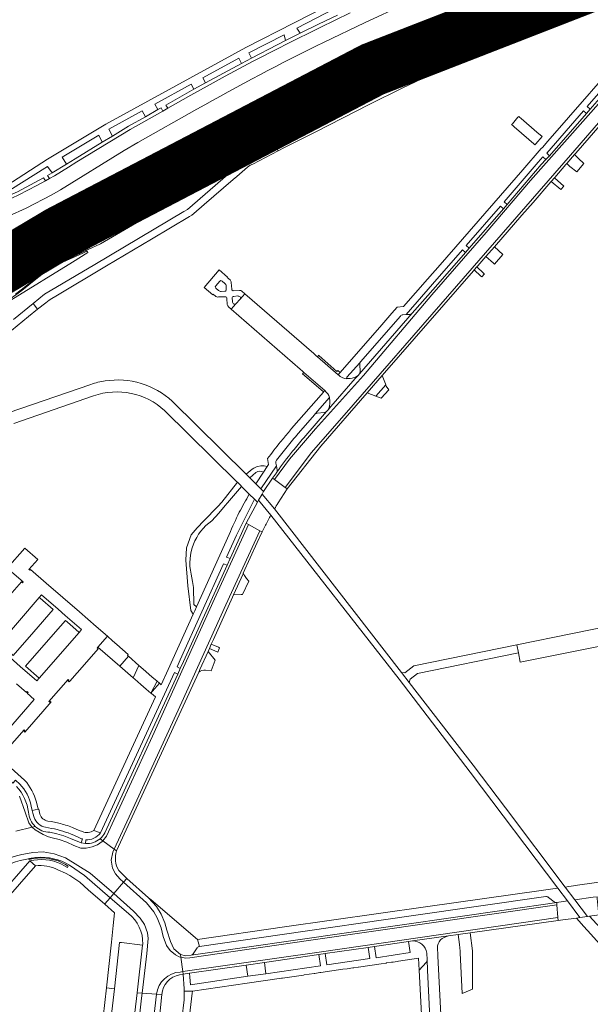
# Model space of a CAD drawing. Header units: metres. Extents: x 166325 to 190320, y 381923 to 404576.
# Tile 543 of 656: x 172255 to 172413, y 392947 to 393219. Entities that reach past the tile are written whole.
import ezdxf

# ---------------------------------------------------------------- set-up
doc = ezdxf.new("R2010")
doc.units = ezdxf.units.M
for name, color, linetype, lineweight in [('B-WE-VH-VERHARDING_ASFALT-GV', 8, 'Continuous', 18), ('B-WE-VH-VERHARDING_BETON-GV', 8, 'Continuous', 18), ('B-WE-VH-VERHARDING_BETONSTRAATSTEEN-GV', 8, 'Continuous', 18), ('B-WE-VH-VERHARDING_N-WEG', 8, 'Continuous', 18), ('B-WE-VH-VERHARDING_STRAATBAKSTEEN-GV', 8, 'Continuous', 18)]:
    doc.layers.add(name, color=color, linetype=linetype, lineweight=lineweight)

msp = doc.modelspace()

# ---------------------------------------------------------------- linework, layer by layer
at = {"layer": 'B-WE-VH-VERHARDING_ASFALT-GV', "flags": 128}
for points in [[(172453.287, 393246.212), (172453.146, 393246.602), (172452.109, 393249.475), (172451.172, 393249.108), (172442.731, 393245.974), (172423.903, 393239.042), (172405.259, 393231.716), (172386.736, 393223.979), (172373.856, 393218.244), (172375.055, 393215.581), (172375.195, 393215.271), (172387.886, 393220.899), (172406.89, 393228.805), (172425.065, 393235.889), (172443.794, 393242.871)], [(172454.611, 393242.545), (172453.433, 393245.809), (172453.287, 393246.212), (172443.794, 393242.871), (172425.065, 393235.889), (172406.89, 393228.805), (172387.886, 393220.899), (172375.195, 393215.271), (172375.356, 393214.913), (172376.551, 393212.262), (172377.034, 393212.474), (172388.06, 393217.28), (172402.838, 393223.52), (172415.853, 393228.776), (172429, 393233.772), (172445.021, 393239.496), (172453.627, 393242.278)], [(172375.195, 393215.271), (172375.055, 393215.581), (172373.856, 393218.244), (172368.463, 393215.842), (172351.159, 393207.807), (172332.634, 393198.584), (172317.174, 393190.548), (172299.599, 393180.92), (172288.23, 393174.52), (172271.007, 393164.31), (172270.75, 393164.176), (172266.553, 393162.001), (172265.709, 393161.596), (172267.655, 393158.288), (172272.509, 393161.361), (172289.635, 393171.504), (172301.823, 393178.415), (172318.559, 393187.556), (172334.534, 393195.868), (172352.395, 393204.762), (172369.978, 393212.958)], [(172376.551, 393212.262), (172375.356, 393214.913), (172375.195, 393215.271), (172369.978, 393212.958), (172352.395, 393204.762), (172334.534, 393195.868), (172318.559, 393187.556), (172301.823, 393178.415), (172289.635, 393171.504), (172272.509, 393161.361), (172267.655, 393158.288), (172269.842, 393155.137), (172274.437, 393158.373), (172274.502, 393158.422), (172275.657, 393159.292), (172296.894, 393171.803), (172311.651, 393180.002), (172311.72, 393179.882), (172312.396, 393180.311), (172315.027, 393181.743), (172324.746, 393186.967), (172325.629, 393187.437), (172326.515, 393187.912), (172338.117, 393193.887), (172338.993, 393194.331), (172339.891, 393194.795), (172350.699, 393200.171), (172352.465, 393201.045), (172362.44, 393205.787), (172364.248, 393206.642), (172375.189, 393211.663)], [(172393.705, 393191.578), (172393.287, 393191.938), (172393.047, 393192.145), (172392.836, 393191.898), (172391.298, 393190.101), (172391.099, 393189.868), (172391.401, 393189.609), (172391.763, 393189.3), (172395.88, 393185.777), (172397.263, 393184.593), (172397.538, 393184.344), (172397.739, 393184.572), (172399.486, 393186.593), (172398.071, 393187.813)], [(172317.787, 393093.295), (172318.802, 393092.292), (172320.494, 393093.814), (172320.994, 393094.056), (172321.541, 393094.146), (172322.091, 393094.076), (172322.557, 393093.882), (172323.614, 393095.461), (172322.759, 393095.617), (172321.869, 393095.618), (172320.993, 393095.459), (172320.662, 393095.356), (172319.852, 393094.986), (172319.473, 393094.747)], [(172291.756, 393037.366), (172289.341, 393039.457), (172288.167, 393040.474), (172286.529, 393037.111), (172287.021, 393036.686), (172288.666, 393035.264), (172290.167, 393033.968), (172291.443, 393032.857), (172291.911, 393033.373), (172291.939, 393033.405), (172293.833, 393035.567), (172293.199, 393036.116)]]:
    msp.add_lwpolyline(points, close=True, dxfattribs=at)
for points in [[(172254.151, 393152.773), (172262.634, 393156.582), (172266.938, 393158.562), (172267.232, 393158.573), (172267.426, 393158.511), (172267.655, 393158.288), (172265.709, 393161.596), (172261.116, 393159.389), (172249.754, 393154.242)], [(172254.061, 393143.071), (172255.655, 393144.273), (172259.612, 393147.357), (172261.16, 393148.628), (172263.629, 393150.373), (172263.638, 393150.541), (172265.838, 393152.316), (172269.842, 393155.137), (172267.655, 393158.288), (172267.646, 393158.02), (172267.617, 393157.806), (172267.481, 393157.649), (172263.559, 393154.673), (172256.337, 393148.936), (172249.962, 393144.063)], [(172308.324, 393080.479), (172310.264, 393082.546), (172312.019, 393084.637), (172312.649, 393085.39), (172316.499, 393089.934), (172316.267, 393090.165), (172315.345, 393091.09), (172311.022, 393085.627), (172309.961, 393084.413), (172306.094, 393080.407), (172304.249, 393078.505), (172302.598, 393076.54), (172301.265, 393073.004), (172301.08, 393069.55), (172301.639, 393062.513), (172302.51, 393055.635), (172303.135, 393054.632), (172303.587, 393055.632), (172304.048, 393056.65)], [(172304.048, 393056.65), (172303.33, 393057.36), (172303.237, 393062.039), (172302.986, 393063.692), (172302.558, 393065.744)]]:
    msp.add_lwpolyline(points, dxfattribs=at)
at = {"layer": 'B-WE-VH-VERHARDING_ASFALT-GV'}
msp.add_lwpolyline([(172302.558, 393065.744, -0.3007966), (172308.324, 393080.479)], format="xyb", dxfattribs=at)
at = {"layer": 'B-WE-VH-VERHARDING_BETON-GV', "flags": 128}
for points in [[(172406.359, 393219.904), (172413.679, 393222.932), (172416.197, 393223.956), (172415.429, 393225.729), (172412.448, 393224.566), (172395.076, 393217.329), (172382.848, 393212.047), (172368.076, 393205.462), (172357.04, 393200.061), (172342.502, 393192.945), (172331.587, 393187.414), (172325.655, 393184.371), (172326.591, 393182.609), (172328.381, 393183.53), (172333.894, 393186.319), (172337.057, 393187.919), (172351.791, 393195.444), (172361.089, 393200.005), (172366.308, 393202.534), (172378.839, 393208.121), (172393.048, 393214.321), (172404.809, 393219.262)], [(172326.591, 393182.609), (172325.655, 393184.371), (172316.671, 393179.446), (172312.685, 393176.104), (172301.536, 393166.464), (172300.586, 393165.902), (172276.004, 393151.269), (172262.124, 393143.018), (172258.96, 393140.436), (172260.169, 393138.874), (172262.43, 393140.641), (172263.401, 393141.408), (172264.078, 393141.826), (172265.182, 393142.496), (172279.221, 393150.872), (172291.663, 393158.221), (172302.122, 393164.465), (172302.783, 393164.863), (172303.354, 393165.308), (172306.198, 393167.778), (172314.22, 393174.717), (172315.202, 393175.568), (172318.153, 393178.125), (172318.918, 393178.693), (172319.576, 393179)], [(172311.72, 393179.882), (172311.651, 393180.002), (172296.894, 393171.803), (172275.657, 393159.292), (172274.502, 393158.422), (172274.437, 393158.373), (172269.842, 393155.137), (172265.838, 393152.316), (172263.638, 393150.541), (172263.629, 393150.373), (172264.022, 393150.638), (172266.221, 393151.646), (172272.566, 393154.645), (172273.497, 393155.074), (172275.307, 393155.92), (172276.171, 393156.329), (172277.536, 393156.983), (172298.583, 393169.214)], [(172267.354, 393157.806), (172267.431, 393157.955), (172267.457, 393158.098), (172267.429, 393158.195), (172267.382, 393158.265), (172267.268, 393158.322), (172267.035, 393158.331), (172262.769, 393156.398), (172263.489, 393154.824)], [(172274.077, 393154.574), (172273.851, 393155.015), (172273.6, 393154.87), (172272.715, 393154.407), (172266.363, 393151.482), (172264.54, 393150.619), (172264.09, 393150.412), (172261.31, 393148.462), (172259.706, 393147.181), (172255.834, 393144.039), (172254.185, 393142.892), (172252.591, 393141.721), (172245.485, 393137.018), (172238.633, 393132.831), (172237.771, 393132.288), (172237.854, 393132.157), (172238.729, 393132.686), (172245.533, 393136.929), (172252.785, 393141.36), (172269.819, 393151.887)]]:
    msp.add_lwpolyline(points, close=True, dxfattribs=at)
msp.add_lwpolyline([(172251.377, 393131.69), (172257.645, 393136.903), (172260.169, 393138.874), (172258.96, 393140.436), (172253.544, 393136.016)], dxfattribs=at)
at = {"layer": 'B-WE-VH-VERHARDING_BETONSTRAATSTEEN-GV', "flags": 128}
for points in [[(172344.41, 393224.95), (172317.72, 393211.17), (172278.98, 393190.05), (172262.93, 393180.32), (172251.645, 393173.088)], [(172252.547, 393171.749), (172262.929, 393178.35), (172264.235, 393176.572), (172268.165, 393178.951), (172266.971, 393180.918), (172277.101, 393186.974), (172278.056, 393185.032), (172280.863, 393186.738), (172279.872, 393188.626), (172289.078, 393193.655), (172289.977, 393192.081), (172293.403, 393194.022), (172292.589, 393195.573), (172302.624, 393201.054), (172303.324, 393199.634), (172306.515, 393201.401), (172305.798, 393202.788), (172315.733, 393208.215), (172316.466, 393206.784), (172319.282, 393208.271), (172318.526, 393209.741), (172328.243, 393214.729), (172328.663, 393213.104), (172332.661, 393215.111), (172331.776, 393216.542), (172342.254, 393221.919)], [(172342.959, 393220.125), (172337.768, 393217.627), (172332.661, 393215.111), (172328.663, 393213.104), (172326.335, 393211.904), (172319.282, 393208.271), (172316.466, 393206.784), (172311.48, 393204.113), (172306.515, 393201.401), (172303.324, 393199.634), (172295.612, 393195.272), (172296.101, 393194.399), (172302.46, 393198), (172306.974, 393200.512), (172311.944, 393203.227), (172319.738, 393207.381), (172326.78, 393211.011), (172328.918, 393212.113), (172338.206, 393216.728), (172346.54, 393220.721)], [(172326.114, 393093.743), (172325.07, 393092.243), (172325.618, 393091.835), (172329.788, 393097.464), (172336.919, 393105.857), (172350.17, 393120.619), (172369.069, 393142.874), (172384.069, 393160.044), (172396.339, 393174.49), (172415.799, 393196.463), (172426.427, 393208.703), (172428.169, 393210.479), (172429.87, 393211.473), (172432.358, 393212.342), (172433.891, 393212.639), (172435.062, 393212.733), (172435.279, 393212.706), (172435.449, 393213.399), (172434.797, 393213.346), (172433.302, 393213.226)], [(172424.532, 393212.155), (172401.081, 393185.305), (172399.585, 393183.593), (172399.289, 393183.253), (172394.157, 393177.364), (172371.329, 393151.166), (172367.853, 393147.191), (172361.234, 393139.604), (172359.499, 393139.489), (172358.03, 393137.809), (172356.323, 393135.855), (172355.23, 393134.605), (172343.707, 393121.425), (172343.509, 393121.198), (172343.159, 393120.797), (172343.238, 393120.728)], [(172434.129, 393208.012), (172434.339, 393208.869), (172432.754, 393208.471), (172431.591, 393208.051), (172430.802, 393207.599), (172429.162, 393206.497), (172428.073, 393205.33), (172419.198, 393195.133), (172407.311, 393181.45), (172371.499, 393140.316), (172347.362, 393112.495), (172335.817, 393099.29), (172328.518, 393089.679), (172329.074, 393089.265), (172338.381, 393101.07), (172351.181, 393115.79), (172355.324, 393120.566), (172356.01, 393121.353), (172380.591, 393149.545), (172380.785, 393149.768)], [(172426.307, 393209.662), (172412.748, 393194.142), (172411.756, 393192.968), (172401.595, 393181.293), (172400.541, 393180.269), (172399.261, 393178.836), (172389.884, 393167.826), (172388.869, 393166.654), (172379.353, 393155.764), (172378.364, 393154.598), (172370.068, 393145.107)], [(172378.364, 393154.598), (172379.353, 393155.764), (172378.532, 393156.481), (172388.041, 393167.354), (172388.869, 393166.654), (172389.884, 393167.826), (172389.054, 393168.533), (172398.431, 393179.543), (172399.691, 393180.995), (172400.541, 393180.269), (172401.595, 393181.293), (172400.774, 393182.017), (172410.944, 393193.652), (172411.756, 393192.968), (172412.748, 393194.142), (172411.962, 393194.852), (172425.865, 393210.819)], [(172380.785, 393149.768), (172381.492, 393150.578), (172381.774, 393150.902), (172383.999, 393153.454), (172386.369, 393156.173), (172393.925, 393164.839), (172397.01, 393168.401), (172401.948, 393174.103), (172402.022, 393174.189), (172402.908, 393175.211), (172402.984, 393175.299), (172406.072, 393178.865), (172406.317, 393179.148), (172408.442, 393181.586), (172408.789, 393181.984), (172417.422, 393191.889), (172420.117, 393194.981), (172420.297, 393195.188), (172428.765, 393204.903)], [(172361.081, 393137.355), (172361.937, 393137.403), (172369.25, 393145.848), (172377.527, 393155.296), (172378.364, 393154.598)], [(172313.321, 393146.976), (172312.553, 393147.65), (172312.645, 393147.737), (172310.325, 393149.748), (172306.185, 393144.917), (172308.528, 393142.902), (172308.661, 393143.082), (172309.433, 393142.427), (172309.677, 393142.276), (172309.891, 393142.256), (172310.152, 393142.276), (172312.027, 393142.305)], [(172309.387, 393145.362), (172310.536, 393146.641)], [(172311.163, 393146.661), (172311.919, 393145.989)], [(172313.778, 393144.44), (172313.667, 393146.302)], [(172310.143, 393144.061), (172309.385, 393144.723)], [(172311.859, 393143.879), (172310.847, 393143.816)], [(172312.25, 393145.315), (172312.292, 393144.308)], [(172343.238, 393120.728), (172343.159, 393120.797), (172337.492, 393125.748), (172337.148, 393126.047), (172336.464, 393126.642), (172317.44, 393143.174), (172316.108, 393141.653), (172314.969, 393140.341), (172313.677, 393138.905)], [(172315.911, 393144.095), (172314.231, 393143.998)], [(172316.108, 393141.653), (172317.44, 393143.174), (172316.626, 393143.861)], [(172370.068, 393145.107), (172363.645, 393137.779), (172349.084, 393121.06), (172348.675, 393120.592), (172347.918, 393119.728), (172341.179, 393112.027), (172340.411, 393111.15), (172339.998, 393110.678), (172333.665, 393103.33)], [(172312.484, 393141.892), (172312.572, 393140.221)], [(172312.919, 393139.551), (172313.677, 393138.905), (172314.969, 393140.341)], [(172314.006, 393141.031), (172313.928, 393142.021)], [(172314.334, 393142.428), (172315.386, 393142.555)], [(172313.677, 393138.905), (172332.66, 393122.351), (172333.358, 393121.742), (172333.707, 393121.438), (172339.47, 393116.412)], [(172345.533, 393119.669), (172345.6, 393120.107), (172349.127, 393124.095), (172349.366, 393124.366), (172360.38, 393137.008)], [(172340.814, 393114.483), (172340.918, 393113.46), (172340.884, 393112.802), (172340.818, 393112.252), (172340.66, 393111.723), (172340.411, 393111.15), (172341.179, 393112.027), (172347.918, 393119.728), (172348.675, 393120.592), (172348.235, 393120.32), (172347.915, 393120.159), (172347.37, 393119.946), (172347.026, 393119.853), (172346.484, 393119.774), (172345.949, 393119.745), (172345.671, 393119.715), (172345.533, 393119.669)], [(172339.47, 393116.412), (172339.165, 393116.049), (172339.112, 393115.986), (172330.342, 393105.932), (172329.425, 393104.859)], [(172336.848, 393109.973), (172340.814, 393114.483)], [(172323.703, 393097.646), (172323.983, 393096.011), (172323.614, 393095.461), (172322.557, 393093.882), (172320.421, 393090.692), (172321.805, 393089.281), (172326.157, 393095.614), (172325.985, 393096.418)], [(172298.895, 393038.07), (172299.573, 393039.639), (172298.696, 393040.084), (172299.565, 393042.038), (172311.546, 393068.582), (172312.502, 393068.19), (172313.341, 393070.051), (172312.371, 393070.408), (172315.109, 393076.475), (172320.09, 393086.398), (172318.647, 393087.795)], [(172277.468, 392992.655), (172278.205, 392992.101), (172279.201, 392993.318), (172291.923, 393020.984), (172309.079, 393058.88), (172318.397, 393079.415), (172317.749, 393079.759), (172313.341, 393070.051), (172312.502, 393068.19)], [(172313.129, 393076.716), (172304.048, 393056.65), (172303.587, 393055.632), (172303.135, 393054.632), (172301.872, 393051.843), (172296.221, 393039.39), (172294.287, 393035.143), (172293.833, 393035.567), (172293.199, 393036.116), (172291.443, 393032.857), (172291.622, 393032.711), (172292.742, 393031.801), (172276.838, 392997.328), (172275.718, 392994.9), (172277.542, 392994.239), (172297.978, 393038.509), (172298.895, 393038.07)], [(172251.139, 393016.607), (172256.442, 393022.684), (172256.683, 393022.474), (172256.466, 393022.225), (172256.639, 393022.074), (172261.601, 393027.746), (172263.942, 393030.423), (172263.761, 393030.581), (172263.544, 393030.333), (172263.303, 393030.543), (172268.608, 393036.621), (172268.846, 393036.407), (172268.629, 393036.159), (172268.885, 393035.935), (172269.103, 393036.185), (172273.117, 393040.782), (172276.884, 393045.095), (172276.634, 393045.31), (172276.84, 393045.55), (172279.453, 393048.544), (172276.32, 393051.279), (172271.75, 393055.269), (172267.151, 393059.284), (172262.587, 393063.269), (172258.257, 393067.049), (172258.039, 393066.801), (172257.804, 393067.007), (172260.239, 393069.8), (172256.681, 393072.934), (172251.801, 393067.394), (172256.199, 393063.563), (172255.995, 393063.336), (172255.745, 393063.556), (172251.891, 393059.136)], [(172312.502, 393068.19), (172300.513, 393041.6), (172299.573, 393039.639), (172298.895, 393038.07), (172278.788, 392994.258)], [(172309.178, 393041.961), (172307.242, 393044.321), (172305.007, 393039.353), (172304.702, 393038.69)], [(172306.539, 393039.169), (172308.132, 393039.024), (172309.178, 393041.961)], [(172254.362, 393035.388), (172257.075, 393033.024), (172257.292, 393033.273), (172257.533, 393033.062), (172257.317, 393032.813), (172259.268, 393031.124), (172248.558, 393018.855)], [(172252.841, 393012.17), (172252.063, 393011.315), (172248.922, 393014.066), (172247.818, 393012.79), (172253.382, 393007.969), (172254.108, 393008.801), (172255.235, 393007.717)], [(172256.601, 393008.809), (172252.841, 393012.17)], [(172255.182, 393004.416), (172256.736, 392999.941), (172257.74, 392997.059), (172258.523, 392995.974), (172258.671, 392995.837), (172259.529, 392996.041)], [(172258.387, 393001.674), (172258.684, 393000.481), (172260.338, 393000.774), (172259.866, 393002.73)], [(172260.829, 392999.422), (172260.517, 393000.814), (172260.338, 393000.774), (172258.684, 393000.481), (172258.882, 392999.683), (172259.249, 392998.526)], [(172266.004, 392996.922), (172264.037, 392997.379), (172263.048, 392997.535)], [(172259.529, 392996.041), (172258.671, 392995.837), (172259.52, 392995.051), (172261.676, 392993.769), (172263.17, 392993.164), (172264.192, 392992.884), (172266.145, 392992.453), (172268.264, 392991.659), (172270.209, 392990.728), (172272.102, 392990.043), (172273.62, 392990.033), (172275.28, 392990.363), (172276.758, 392990.952), (172278.01, 392991.862), (172278.205, 392992.101), (172277.468, 392992.655)], [(172262.404, 392995.828), (172264.028, 392995.49)], [(172273.434, 392991.28), (172272.177, 392991.474), (172269.287, 392992.739), (172267.429, 392993.462), (172265.473, 392993.989), (172263.542, 392994.415)], [(172272.56, 392994.611), (172271.644, 392994.952), (172269.811, 392995.769)], [(172270.15, 392993.641), (172271.935, 392992.793), (172272.298, 392992.612), (172272.564, 392992.564), (172272.177, 392991.474), (172273.434, 392991.28), (172273.458, 392992.296)], [(172277.542, 392994.239), (172275.718, 392994.9)], [(172281.236, 392977.474), (172274.695, 392983.096), (172267.88, 392987.372), (172264.76, 392988.471), (172261.692, 392988.982), (172258.87, 392988.797)], [(172281.982, 392989.265), (172281.327, 392989.757), (172280.936, 392988.908), (172280.486, 392986.748), (172280.878, 392984.496), (172281.662, 392982.945), (172282.883, 392981.546), (172283.928, 392980.618), (172284.807, 392981.645), (172282.585, 392983.872)], [(172258.032, 392987.189), (172257.8, 392986.916), (172259.079, 392987.163), (172260.161, 392987.289), (172261.316, 392987.326), (172262.541, 392987.257), (172263.583, 392987.108), (172264.747, 392986.842), (172265.836, 392986.49), (172266.789, 392986.095), (172267.869, 392985.536), (172268.626, 392985.065), (172268.413, 392984.676), (172267.65, 392985.151), (172266.602, 392985.693), (172265.683, 392986.074), (172264.629, 392986.415), (172263.502, 392986.673), (172262.497, 392986.816), (172261.31, 392986.883), (172260.194, 392986.847), (172259.149, 392986.726), (172258.038, 392986.501), (172259.577, 392985.159)], [(172258.788, 392987.296), (172258.862, 392987.309)], [(172265.795, 392984.091), (172267.882, 392983.152), (172269.096, 392982.471), (172271.84, 392980.611), (172274.176, 392978.562), (172278.721, 392974.56), (172278.765, 392974.61), (172280.242, 392976.314), (172273.138, 392982.496), (172269.005, 392985.351)], [(172269.005, 392985.351), (172273.138, 392982.496), (172280.242, 392976.314), (172281.236, 392977.474)], [(172436.741, 392983.679), (172423.702, 392981.821), (172409.319, 392979.771), (172408.864, 392979.706), (172406.929, 392979.431), (172405.893, 392979.283), (172408.565, 392975.746), (172413.624, 392976.465)], [(172289.174, 392963.276), (172287.638, 392950.057), (172289.028, 392949.969), (172290.346, 392960.896), (172290.701, 392965.073), (172290.487, 392966.632), (172289.667, 392968.932), (172288.495, 392970.734), (172286.701, 392972.663), (172281.236, 392977.474), (172280.242, 392976.314), (172285.261, 392971.945)], [(172406.504, 392975.453), (172403.826, 392979), (172401.84, 392978.719), (172399.854, 392978.437), (172367.318, 392973.827), (172328.371, 392968.287), (172304.305, 392964.824), (172304.901, 392962.875), (172327.686, 392966.173), (172363.349, 392971.355), (172400.556, 392976.641)], [(172285.261, 392971.945), (172280.242, 392976.314), (172278.765, 392974.61), (172278.721, 392974.56), (172281.39, 392972.211), (172281.026, 392968.669), (172280.631, 392964.029), (172279.192, 392951.444), (172281.377, 392951.209), (172282.817, 392964.001), (172283.379, 392963.937), (172289.174, 392963.276)], [(172304.901, 392962.875), (172304.305, 392964.824), (172291.579, 392975.805), (172290.828, 392976.349), (172293.053, 392973.894), (172294.302, 392971.843), (172295.355, 392969.381), (172295.869, 392967.34), (172296.856, 392964.219), (172297.816, 392962.207), (172299.685, 392960.672)], [(172403.548, 392975.033), (172406.504, 392975.453)], [(172289.174, 392963.276), (172289.207, 392963.561)], [(172363.727, 392964.405), (172362.602, 392964.223), (172363.095, 392961.184), (172353.723, 392959.776), (172353.264, 392962.871), (172351.488, 392962.614), (172351.938, 392959.526), (172340.072, 392957.787), (172339.639, 392960.899), (172337.833, 392960.637)], [(172373.684, 392965.803), (172363.727, 392964.405)], [(172367.724, 392959.199), (172367.64, 392961.062)], [(172367.64, 392961.062), (172367.724, 392959.199), (172367.857, 392956.357), (172370.665, 392899.925), (172370.549, 392899), (172370.333, 392898.362), (172370.002, 392897.869), (172369.679, 392897.508), (172369.087, 392897.051), (172369.297, 392896.741), (172372.032, 392893.146)], [(172374.03, 392895.344), (172374.031, 392895.455), (172370.724, 392960.196), (172370.707, 392960.538), (172370.61, 392962.434)], [(172299.685, 392960.672), (172301.053, 392960.308), (172302.597, 392960.434)], [(172337.833, 392960.637), (172338.272, 392957.541), (172323.238, 392955.34), (172318.26, 392954.651), (172302.368, 392952.323), (172302.262, 392954.425), (172302.089, 392955.462), (172300.401, 392955.218), (172300.622, 392951.14), (172300.636, 392950.507), (172302.917, 392950.533), (172318.061, 392952.733), (172327.523, 392954.107), (172327.827, 392954.151), (172333.637, 392954.996), (172333.761, 392955.014), (172335.182, 392955.22), (172336.593, 392955.425), (172336.753, 392955.448), (172338.13, 392955.648), (172338.396, 392955.687), (172344.468, 392956.569), (172345.694, 392956.747), (172347.282, 392956.978), (172347.558, 392957.018), (172348.693, 392957.183), (172348.761, 392957.193), (172355.032, 392958.103), (172356.445, 392958.309), (172356.5, 392958.317), (172357.886, 392958.518), (172358.339, 392958.584), (172359.468, 392958.748), (172359.866, 392958.806), (172365.382, 392959.607), (172365.588, 392956.362), (172367.486, 392958.431)], [(172300.401, 392955.218), (172300.309, 392955.921), (172299.598, 392955.818)], [(172299.393, 392955.072), (172300.401, 392955.218)], [(172273.311, 392902.221), (172275.654, 392901.936), (172281.377, 392951.209), (172279.192, 392951.444)], [(172279.192, 392951.444), (172276.882, 392931.186), (172276.728, 392929.829), (172276.306, 392925.907), (172276.247, 392925.355), (172275.898, 392922.267), (172274.815, 392912.499), (172273.644, 392902.46)], [(172282.298, 392906.855), (172281.794, 392902.683), (172283.448, 392902.421), (172283.504, 392902.636), (172284.472, 392911.086), (172286.051, 392924.174), (172287.642, 392937.895), (172288.865, 392948.618), (172289.028, 392949.969), (172287.638, 392950.057), (172286.363, 392939.194)], [(172293.018, 392949.715), (172294.53, 392949.619)]]:
    msp.add_lwpolyline(points, dxfattribs=at)
for points in [[(172278.056, 393185.032), (172270.512, 393180.447), (172268.165, 393178.951), (172264.235, 393176.572), (172262.886, 393175.812), (172263.436, 393174.976), (172264.829, 393175.762), (172268.683, 393178.096), (172271.055, 393179.607), (172285.77, 393188.55), (172294.764, 393193.642), (172294.271, 393194.513), (172293.403, 393194.022), (172289.977, 393192.081), (172285.264, 393189.413), (172280.863, 393186.738)], [(172411.018, 393179.171), (172409.574, 393180.56), (172408.442, 393181.586), (172406.317, 393179.148), (172406.757, 393178.66), (172407.126, 393178.357), (172409.076, 393176.86)], [(172253.112, 393170.654), (172250.493, 393169.651), (172248.543, 393169.001), (172239.258, 393166.781), (172224.12, 393163.24), (172224.35, 393162.18), (172244.48, 393166.61), (172248.58, 393167.69), (172249.882, 393168.106), (172251.148, 393168.619), (172255.04, 393170.46), (172259.98, 393173.027), (172262.405, 393174.395), (172261.847, 393175.227), (172259.459, 393173.882), (172254.594, 393171.355)], [(172402.908, 393175.211), (172402.022, 393174.189), (172404.724, 393171.941), (172405.534, 393172.856)], [(172386.363, 393151.38), (172388.642, 393154.04), (172386.369, 393156.173), (172383.999, 393153.454), (172386.071, 393151.636)], [(172351.181, 393115.79), (172353.555, 393114.908), (172356.343, 393117.967), (172356.225, 393118.267), (172355.324, 393120.566)], [(172307.622, 393045.167), (172308.153, 393046.348), (172308.735, 393047.641), (172314.014, 393059.376), (172314.311, 393060.036), (172316.912, 393065.819), (172316.986, 393065.984), (172320.806, 393074.474), (172322.19, 393077.399), (172321.571, 393077.728), (172312.172, 393057.212), (172300.008, 393030.328), (172286.014, 392999.913), (172281.327, 392989.757), (172281.982, 392989.265), (172285.746, 392997.452), (172304.702, 393038.69), (172305.007, 393039.353), (172307.242, 393044.321)], [(172316.768, 393060.058), (172318.506, 393063.777), (172317.839, 393064.5), (172317.643, 393064.797), (172317.298, 393065.322), (172316.986, 393065.984), (172316.912, 393065.819), (172314.311, 393060.036), (172316.376, 393060.054)], [(172253.496, 393041.867), (172255.406, 393040.186), (172259.939, 393036.232), (172260.606, 393036.984), (172256.839, 393040.294), (172265.15, 393049.814), (172267.898, 393052.962), (172269.108, 393051.911), (172271.642, 393049.614), (172272.287, 393050.392), (172267.758, 393054.34), (172265.844, 393056.008), (172261.3, 393059.969), (172260.643, 393059.245), (172260.843, 393059.087), (172264.478, 393055.931), (172259.119, 393049.814), (172253.405, 393043.291), (172249.626, 393046.586), (172248.979, 393045.842)], [(172260.643, 393059.245), (172261.3, 393059.969), (172265.844, 393056.008), (172267.758, 393054.34), (172272.287, 393050.392), (172271.642, 393049.614), (172260.606, 393036.984), (172259.939, 393036.232), (172255.406, 393040.186), (172253.496, 393041.867), (172248.979, 393045.842), (172249.626, 393046.586)], [(172259.119, 393049.814), (172264.478, 393055.931), (172260.843, 393059.087), (172260.643, 393059.245), (172249.626, 393046.586), (172253.405, 393043.291)], [(172392.949, 393044.005), (172393.467, 393041.364), (172437.508, 393050.272), (172442.256, 393049.313), (172442.442, 393050.19), (172442.905, 393051.555), (172443.54, 393053.263), (172444.133, 393054.465), (172438.616, 393055.589), (172392.536, 393046.219)], [(172271.642, 393049.614), (172269.108, 393051.911), (172267.898, 393052.962), (172265.15, 393049.814), (172256.839, 393040.294), (172260.606, 393036.984)], [(172282.045, 393046.281), (172280.883, 393047.295), (172279.453, 393048.544), (172276.84, 393045.55), (172282.876, 393040.293), (172285.25, 393043.047), (172285.009, 393043.257), (172285.225, 393043.506)], [(172392.949, 393044.005), (172392.536, 393046.219), (172364.086, 393040.434), (172361.583, 393038.476), (172360.69, 393038.586), (172362.835, 393035.835), (172363.048, 393036.733), (172365.065, 393038.295)], [(172288.167, 393040.474), (172285.25, 393043.047), (172282.876, 393040.293), (172285.806, 393037.741), (172286.529, 393037.111)], [(172225.986, 392946.712), (172255.177, 392980.117), (172259.577, 392985.159), (172258.038, 392986.501), (172220.795, 392943.779), (172220.836, 392943.744), (172222.284, 392942.475), (172222.551, 392942.781), (172222.617, 392942.857)], [(172299.685, 392960.672), (172297.816, 392962.207), (172296.856, 392964.219), (172295.869, 392967.34), (172295.355, 392969.381), (172294.302, 392971.843), (172293.053, 392973.894), (172290.828, 392976.349), (172284.807, 392981.645), (172283.928, 392980.618), (172290.3, 392974.958), (172292.29, 392972.442), (172293.233, 392970.818), (172294.313, 392968.051), (172294.902, 392965.648), (172295.77, 392963.125), (172296.788, 392961.794), (172298.261, 392960.554), (172299.308, 392960.026), (172299.782, 392959.934)], [(172299.685, 392960.672), (172299.782, 392959.934), (172301.075, 392959.681), (172302.209, 392959.748), (172334.988, 392964.571), (172403.594, 392974.422), (172403.548, 392975.033), (172389.698, 392973.017), (172302.597, 392960.434), (172301.053, 392960.308)], [(172373.684, 392965.803), (172376.363, 392966.17), (172379.612, 392966.625), (172403.925, 392970.032), (172403.862, 392970.861), (172338.551, 392961.436), (172300.309, 392955.921), (172300.401, 392955.218), (172302.089, 392955.462), (172317.811, 392957.738), (172322.833, 392958.465), (172337.833, 392960.637), (172339.639, 392960.899), (172351.488, 392962.614), (172353.264, 392962.871), (172362.602, 392964.223), (172363.727, 392964.405)], [(172377.449, 392949.9), (172380.294, 392951.101), (172380.315, 392961.712), (172379.612, 392966.625), (172376.363, 392966.17), (172376.736, 392963.443), (172376.886, 392961.567), (172376.908, 392961.105)], [(172322.833, 392958.465), (172317.811, 392957.738), (172318.26, 392954.651), (172323.238, 392955.34)], [(172302.917, 392950.533), (172300.636, 392950.507), (172300.689, 392948.105), (172298.762, 392932.096), (172298.401, 392928.864), (172297.077, 392917.631), (172296.345, 392911.444), (172295.103, 392900.861), (172297.072, 392900.632), (172300.119, 392926.902), (172300.812, 392932.751), (172302.846, 392949.936)], [(172292.582, 392932.85), (172292.688, 392933.69), (172293.922, 392944.188), (172294.53, 392949.619), (172293.018, 392949.715), (172289.925, 392922.819), (172287.459, 392901.785), (172288.901, 392901.557), (172288.917, 392901.698), (172290.055, 392911.278), (172290.159, 392912.159), (172290.883, 392918.334), (172290.984, 392919.197), (172292.102, 392928.74), (172292.205, 392929.569)]]:
    msp.add_lwpolyline(points, close=True, dxfattribs=at)
at = {"layer": 'B-WE-VH-VERHARDING_BETONSTRAATSTEEN-GV'}
for points in [[(172310.536, 393146.641, -0.1870562), (172310.819, 393146.786)], [(172310.819, 393146.786, -0.2238562), (172311.163, 393146.661)], [(172311.919, 393145.989, -0.0933215), (172312.141, 393145.708)], [(172313.562, 393146.665, 0.098087), (172313.321, 393146.976)], [(172313.667, 393146.302, 0.0919799), (172313.562, 393146.665)], [(172309.253, 393145.039, -0.1986346), (172309.387, 393145.362)], [(172309.385, 393144.723, -0.1963165), (172309.253, 393145.039)], [(172310.475, 393143.866, -0.1046889), (172310.143, 393144.061)], [(172310.847, 393143.816, -0.1024678), (172310.475, 393143.866)], [(172312.174, 393143.996, -0.2183969), (172311.859, 393143.879)], [(172312.141, 393145.708, -0.1053944), (172312.25, 393145.315)], [(172312.292, 393144.308, -0.218248), (172312.174, 393143.996)], [(172313.92, 393144.149, -0.1588253), (172313.778, 393144.44)], [(172314.231, 393143.998, -0.1772227), (172313.92, 393144.149)], [(172316.287, 393144.043, 0.0849529), (172315.911, 393144.095)], [(172316.626, 393143.861, 0.0871362), (172316.287, 393144.043)], [(172312.027, 393142.305, -0.1806251), (172312.334, 393142.184)], [(172312.334, 393142.184, -0.1770913), (172312.484, 393141.892)], [(172313.928, 393142.021, -0.2120376), (172314.016, 393142.303)], [(172314.109, 393140.644, -0.1011737), (172314.006, 393141.031)], [(172314.016, 393142.303, -0.2418523), (172314.334, 393142.428)], [(172314.336, 393140.346, -0.0929227), (172314.109, 393140.644)], [(172314.656, 393140.211, -0.2015364), (172314.336, 393140.346)], [(172314.969, 393140.341, -0.1972342), (172314.656, 393140.211)], [(172315.386, 393142.555, -0.0847077), (172315.76, 393142.487)], [(172315.76, 393142.487, -0.0897038), (172316.093, 393142.295)], [(172316.093, 393142.295, -0.1923698), (172316.226, 393141.977)], [(172316.226, 393141.977, -0.1853322), (172316.108, 393141.653)], [(172312.572, 393140.221, 0.086899), (172312.683, 393139.863)], [(172312.683, 393139.863, 0.0910091), (172312.919, 393139.551)], [(172343.238, 393120.728, 0.1591367), (172345.533, 393119.669)], [(172339.47, 393116.412, -0.1524495), (172340.814, 393114.483)], [(172327.263, 393102.243, 0.0099409), (172323.703, 393097.646)], [(172329.425, 393104.859, 0.0058883), (172327.263, 393102.243)], [(172329.089, 393100.87, -0.0051901), (172332.134, 393104.562)], [(172333.665, 393103.33, 0.0083169), (172330.617, 393099.658)], [(172325.985, 393096.418, -0.0964248), (172325.996, 393096.802)], [(172326.238, 393093.916, -0.0649842), (172326.114, 393093.743)], [(172318.647, 393087.795, 0.0178838), (172315.89, 393082.797)], [(172315.89, 393082.797, 0.0208437), (172313.129, 393076.716)], [(172304.702, 393038.69, -0.2280554), (172306.539, 393039.169)], [(172257.657, 392999.946, 0.1568628), (172254.369, 393007.071)], [(172255.235, 393007.717, -0.1512672), (172258.387, 393001.674)], [(172259.866, 393002.73, 0.1219645), (172256.601, 393008.809)], [(172259.529, 392996.041, -0.1868449), (172257.657, 392999.946)], [(172263.048, 392997.535, -0.3068703), (172260.829, 392999.422)], [(172259.249, 392998.526, 0.2820788), (172262.404, 392995.828)], [(172269.811, 392995.769, 0.0327717), (172266.004, 392996.922)], [(172263.542, 392994.415, -0.1869891), (172259.529, 392996.041)], [(172264.028, 392995.49, -0.0540686), (172270.15, 392993.641)], [(172275.718, 392994.9, -0.2391015), (172272.56, 392994.611)], [(172273.458, 392992.296, 0.2387493), (172277.542, 392994.239)], [(172278.788, 392994.258, -0.0899609), (172277.468, 392992.655)], [(172277.468, 392992.655, -0.1891369), (172273.434, 392991.28)], [(172282.585, 392983.872, -0.2178673), (172281.982, 392989.265)], [(172248.143, 392983.221, -0.1131548), (172258.032, 392987.189)], [(172258.032, 392987.189, -0.0172251), (172258.788, 392987.296)], [(172259.881, 392987.44, 0.0167841), (172258.862, 392987.309)], [(172259.881, 392987.44, -0.1609959), (172269.005, 392985.351)], [(172259.577, 392985.159, -0.1328435), (172265.795, 392984.091)], [(172400.556, 392976.641, -0.2189913), (172401.301, 392976.438)], [(172289.207, 392963.561, 0.2478518), (172285.261, 392971.945)], [(172363.727, 392964.405, -0.386162), (172367.64, 392961.062)], [(172370.61, 392962.434, -0.1950292), (172371.418, 392964.689)], [(172371.418, 392964.689, -0.1349638), (172373.684, 392965.803)], [(172367.486, 392958.431, 0.1486849), (172367.724, 392959.199)], [(172299.598, 392955.818, 0.3643436), (172293.018, 392949.715)], [(172294.53, 392949.619, -0.3443132), (172299.393, 392955.072)]]:
    msp.add_lwpolyline(points, format="xyb", dxfattribs=at)
at = {"layer": 'B-WE-VH-VERHARDING_N-WEG', "const_width": 15, "flags": 128}
msp.add_lwpolyline([(173440.504, 394081.429), (173382.281, 394042.927), (173289.622, 393959.443), (173189.131, 393823.78), (172975.541, 393542.255), (172952.703, 393515.514), (172895.932, 393482.251), (172671.865, 393391.332), (172595.518, 393317.631), (172558.324, 393285.019), (172453.695, 393244.445), (172352.694, 393205.113), (172266.121, 393159.88), (172170.366, 393102.847), (171981.917, 392986.621), (171821.233, 392886.323), (171697.675, 392828.487), (171390.735, 392716.389)], dxfattribs=at)
at = {"layer": 'B-WE-VH-VERHARDING_STRAATBAKSTEEN-GV', "flags": 128}
for points in [[(172339.287, 393212.648), (172350.416, 393217.956), (172361.593, 393223.161)], [(172346.54, 393220.721), (172338.206, 393216.728), (172328.918, 393212.113), (172326.78, 393211.011), (172319.738, 393207.381), (172311.944, 393203.227), (172306.974, 393200.512), (172302.46, 393198), (172296.101, 393194.399), (172294.764, 393193.642), (172285.77, 393188.55), (172271.055, 393179.607), (172268.683, 393178.096), (172264.829, 393175.762), (172263.436, 393174.976), (172262.405, 393174.395), (172259.98, 393173.027), (172255.04, 393170.46)], [(172415.799, 393196.463), (172396.339, 393174.49), (172384.069, 393160.044), (172369.069, 393142.874), (172350.17, 393120.619), (172336.919, 393105.857), (172329.788, 393097.464), (172325.618, 393091.835), (172328.518, 393089.679), (172335.817, 393099.29), (172347.362, 393112.495), (172371.499, 393140.316), (172407.311, 393181.45), (172419.198, 393195.133)], [(172252.122, 393164.584), (172257.02, 393166.82), (172264.092, 393170.488), (172266.539, 393171.89), (172284.081, 393182.744), (172287.859, 393184.93), (172304.17, 393194.16)], [(172360.38, 393137.008), (172349.366, 393124.366), (172349.127, 393124.095), (172349.144, 393123.639), (172349.275, 393121.703), (172349.276, 393121.563), (172349.249, 393121.424), (172349.203, 393121.311), (172349.084, 393121.06), (172363.645, 393137.779)], [(172362.987, 393137.463), (172361.937, 393137.403), (172361.081, 393137.355)], [(172274.888, 393118.123), (172252.068, 393110.263)], [(172253.579, 393107.324), (172275.637, 393114.994)], [(172321.805, 393089.281), (172320.421, 393090.692), (172318.802, 393092.292), (172317.787, 393093.295), (172297.346, 393113.496)], [(172295.257, 393110.925), (172315.138, 393091.297), (172315.345, 393091.09), (172316.267, 393090.165), (172316.499, 393089.934), (172318.647, 393087.795), (172320.09, 393086.398), (172320.876, 393085.637), (172321.18, 393086.147), (172322.16, 393087.791), (172322.586, 393088.504), (172321.805, 393089.281)], [(172333.665, 393103.33), (172339.998, 393110.678), (172339.802, 393110.557), (172339.604, 393110.448), (172339.36, 393110.356), (172337.425, 393110.198), (172337.228, 393110.167), (172337.118, 393110.128), (172336.961, 393110.047), (172336.848, 393109.973)], [(172336.724, 393109.851), (172332.134, 393104.562)], [(172325.985, 393096.418), (172326.157, 393095.614), (172326.329, 393094.46)], [(172325.618, 393091.835), (172325.07, 393092.243), (172322.586, 393088.504), (172322.16, 393087.791), (172325.606, 393083.749)], [(172326.591, 393085.398), (172329.074, 393089.265), (172328.518, 393089.679), (172325.618, 393091.835)], [(172324.619, 393082.023), (172321.18, 393086.147), (172320.876, 393085.637)], [(172320.876, 393085.637), (172317.749, 393079.759), (172318.397, 393079.415), (172321.571, 393077.728), (172322.19, 393077.399), (172323.106, 393079.211)], [(172254.132, 392994.759), (172258.671, 392995.837), (172258.523, 392995.974), (172257.74, 392997.059), (172256.736, 392999.941), (172255.182, 393004.416)], [(172258.87, 392988.797), (172261.692, 392988.982), (172264.76, 392988.471), (172267.88, 392987.372), (172274.695, 392983.096), (172281.236, 392977.474), (172283.928, 392980.618), (172282.883, 392981.546), (172281.662, 392982.945), (172280.878, 392984.496), (172280.486, 392986.748), (172280.936, 392988.908), (172281.327, 392989.757), (172278.205, 392992.101), (172278.01, 392991.862), (172276.758, 392990.952), (172275.28, 392990.363), (172273.62, 392990.033), (172272.102, 392990.043), (172270.209, 392990.728), (172268.264, 392991.659), (172266.145, 392992.453), (172264.192, 392992.884), (172263.17, 392993.164), (172261.676, 392993.769), (172259.52, 392995.051), (172258.671, 392995.837), (172254.132, 392994.759)], [(172299.598, 392955.818), (172300.309, 392955.921), (172299.782, 392959.934), (172299.308, 392960.026), (172298.261, 392960.554), (172296.788, 392961.794), (172295.77, 392963.125), (172294.902, 392965.648), (172294.313, 392968.051), (172293.233, 392970.818), (172292.29, 392972.442), (172290.3, 392974.958), (172283.928, 392980.618), (172281.236, 392977.474)], [(172281.236, 392977.474), (172286.701, 392972.663), (172288.495, 392970.734), (172289.667, 392968.932), (172290.487, 392966.632), (172290.701, 392965.073), (172290.346, 392960.896), (172289.028, 392949.969), (172293.018, 392949.715)], [(172400.556, 392976.641), (172363.349, 392971.355), (172327.686, 392966.173), (172304.901, 392962.875)], [(172389.698, 392973.017), (172403.548, 392975.033)], [(172402.877, 392975.22), (172401.301, 392976.438)], [(172302.597, 392960.434), (172389.698, 392973.017)], [(172436.952, 392944.086), (172431.925, 392949.701), (172419.334, 392963.763), (172415.524, 392968.018), (172412.613, 392971.269), (172412.014, 392971.182), (172409.955, 392970.882), (172408.976, 392970.74), (172411.047, 392968.431), (172412.973, 392966.284), (172434.79, 392941.963), (172454.03, 392920.416), (172458.695, 392915.191)], [(172304.258, 392962.478), (172303.099, 392960.821)], [(172367.486, 392958.431), (172365.588, 392956.362), (172367.019, 392928.265), (172367.097, 392926.193), (172367.292, 392926.202), (172368.492, 392902.398)], [(172367.857, 392956.357), (172367.724, 392959.199)], [(172370.665, 392899.925), (172367.857, 392956.357)]]:
    msp.add_lwpolyline(points, dxfattribs=at)
at = {"layer": 'B-WE-VH-VERHARDING_STRAATBAKSTEEN-GV'}
for points in [[(172304.17, 393194.16, -0.014686), (172339.287, 393212.648)], [(172363.645, 393137.779, -0.0429619), (172363.323, 393137.541)], [(172360.718, 393137.264, 0.1075539), (172360.38, 393137.008)], [(172361.081, 393137.355, 0.0965655), (172360.718, 393137.264)], [(172363.323, 393137.541, -0.095613), (172362.987, 393137.463)], [(172278.856, 393119.092, 0.0526111), (172274.888, 393118.123)], [(172297.346, 393113.496, 0.2287692), (172278.856, 393119.092)], [(172275.637, 393114.994, -0.2739478), (172295.257, 393110.925)], [(172336.848, 393109.973, 0.0487773), (172336.724, 393109.851)], [(172329.089, 393100.87, 0.0051618), (172326.161, 393097.166)], [(172326.238, 393093.916, -0.0123527), (172330.617, 393099.658)], [(172326.161, 393097.166, 0.1008512), (172325.996, 393096.802)], [(172326.329, 393094.46, -0.1704914), (172326.238, 393093.916)], [(172325.606, 393083.749, -0.0044636), (172326.591, 393085.398)], [(172323.106, 393079.211, -0.007572), (172324.619, 393082.023)], [(172247.484, 392984.681, -0.1243105), (172258.87, 392988.797)], [(172403.548, 392975.033, -0.1891182), (172402.877, 392975.22)], [(172303.099, 392960.821, -0.1742031), (172302.597, 392960.434)], [(172304.901, 392962.875, 0.1979204), (172304.258, 392962.478)]]:
    msp.add_lwpolyline(points, format="xyb", dxfattribs=at)
at = {"layer": 'B-WE-VH-VERHARDING_STRAATBAKSTEEN-GV', "flags": 128}
for points in [[(172380.785, 393149.768), (172382.609, 393148.047), (172382.823, 393147.845), (172383.558, 393148.63), (172383.515, 393148.671), (172383.334, 393148.841), (172381.492, 393150.578)], [(172337.492, 393125.748), (172343.159, 393120.797), (172343.509, 393121.198), (172343.707, 393121.425), (172343.068, 393121.997), (172342.807, 393121.697), (172337.834, 393126.137), (172337.802, 393126.165), (172337.783, 393126.143)], [(172333.707, 393121.438), (172333.374, 393121.083), (172338.431, 393116.689), (172339.165, 393116.049), (172339.47, 393116.412)], [(172357.155, 393116.587), (172356.449, 393117.603), (172356.343, 393117.967), (172353.555, 393114.908), (172355.104, 393114.332)], [(172362.835, 393035.835), (172360.69, 393038.586), (172325.606, 393083.749), (172322.16, 393087.791), (172321.18, 393086.147), (172324.619, 393082.023), (172360.046, 393036.75), (172379.683, 393010.985), (172403.826, 392979), (172406.504, 392975.453), (172409.955, 392970.882), (172412.014, 392971.182), (172408.565, 392975.746), (172405.893, 392979.283), (172389.363, 393001.209), (172380.46, 393012.944)], [(172318.397, 393079.415), (172309.079, 393058.88), (172291.923, 393020.984), (172279.201, 392993.318), (172278.205, 392992.101), (172281.327, 392989.757), (172286.014, 392999.913), (172300.008, 393030.328), (172312.172, 393057.212), (172321.571, 393077.728)], [(172310.432, 393045.398), (172310.102, 393045.535), (172308.153, 393046.348), (172307.622, 393045.167), (172309.972, 393044.193), (172310.223, 393044.898)], [(172403.862, 392970.861), (172403.594, 392974.422), (172334.988, 392964.571), (172302.209, 392959.748), (172301.075, 392959.681), (172299.782, 392959.934), (172300.309, 392955.921), (172338.551, 392961.436)], [(172408.976, 392970.74), (172409.955, 392970.882), (172406.504, 392975.453), (172403.548, 392975.033), (172403.594, 392974.422), (172403.862, 392970.861), (172403.925, 392970.032), (172405.256, 392970.219)], [(172414.617, 392971.553), (172415.166, 392971.631), (172415.092, 392972.431), (172414.756, 392976.09), (172414.707, 392976.618), (172413.624, 392976.465), (172408.565, 392975.746), (172412.014, 392971.182), (172412.613, 392971.269)], [(172289.028, 392949.969), (172288.865, 392948.618), (172287.642, 392937.895), (172286.051, 392924.174), (172284.472, 392911.086), (172283.504, 392902.636), (172283.448, 392902.421), (172287.459, 392901.785), (172289.925, 392922.819), (172293.018, 392949.715)]]:
    msp.add_lwpolyline(points, close=True, dxfattribs=at)

doc.saveas('drawing.dxf')
